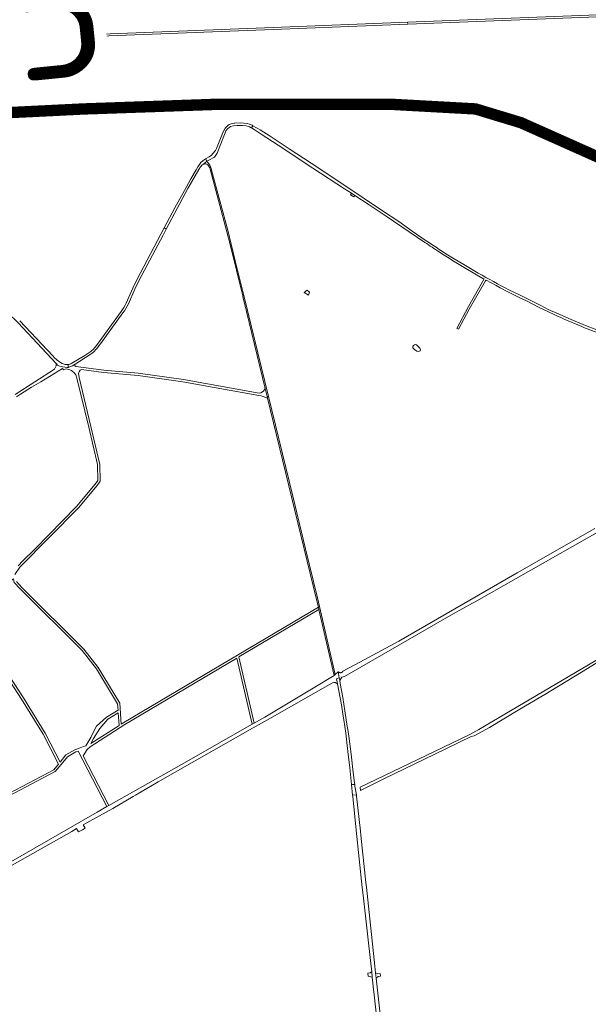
# Model space of a CAD drawing. Header units: metres. Extents: x 166325 to 190320, y 381923 to 404576.
# Tile 454 of 656: x 169340 to 170089, y 390339 to 391637. Entities that reach past the tile are written whole.
import ezdxf

# ---------------------------------------------------------------- set-up
doc = ezdxf.new("R2010")
doc.units = ezdxf.units.M
for name, color, linetype, lineweight in [('B-WE-OG-WATER_MEER-GV', 8, 'Continuous', 18), ('B-WE-VH-VERHARDING_ASFALT-GV', 8, 'Continuous', 18), ('B-WE-VH-VERHARDING_BETON-GV', 8, 'Continuous', 18), ('B-WE-VH-VERHARDING_BETONSTRAATSTEEN-GV', 8, 'Continuous', 18), ('B-WE-VH-VERHARDING_FUNDERING_ZAND-GV', 8, 'Continuous', 18), ('B-WE-VH-VERHARDING_GESLOTEN-GV', 8, 'Continuous', 18), ('B-WE-VH-VERHARDING_HALFVERHARDING-GV', 8, 'Continuous', 18), ('B-WE-VH-VERHARDING_N-WEG', 8, 'Continuous', 18), ('X-XX-AL-TEKENBLAD-T50', 4, 'Continuous', 50)]:
    doc.layers.add(name, color=color, linetype=linetype, lineweight=lineweight)
doc.styles.add('NLCS-ISO-M500-T50', font='NLCS-ISO.ttf', dxfattribs={"height": 2.5})

msp = doc.modelspace()

# ---------------------------------------------------------------- linework, layer by layer
at = {"layer": 'B-WE-OG-WATER_MEER-GV', "flags": 128}
msp.add_lwpolyline([(169862.8, 391208.53), (169861.759, 391208.571), (169860.011, 391208.238), (169858.637, 391207.239), (169857.763, 391205.948), (169858.137, 391204.325), (169860.136, 391202.118), (169863.175, 391200.036), (169866.089, 391199.37), (169867.422, 391200.411), (169868.046, 391201.785), (169867.38, 391203.992)], close=True, dxfattribs=at)
at = {"layer": 'B-WE-VH-VERHARDING_ASFALT-GV', "flags": 128}
for points in [[(170146.299, 391642.39), (170165.742, 391643.12), (170177.861, 391643.359), (170188.057, 391643.3), (170197.397, 391643.013), (170197.399, 391645.641), (170181.022, 391646.046), (170170.42, 391645.912), (170146.441, 391645.069), (169851.16, 391633.382), (169851.34, 391630.715)], [(169674.094, 391623.7), (169851.34, 391630.715), (169851.16, 391633.382), (169673.993, 391626.37), (169437.21, 391617.2), (169378.04, 391614.964), (169378.165, 391612.338), (169434.778, 391614.469)], [(169258.262, 391607.479), (169292.951, 391608.984), (169372.709, 391612.133), (169378.165, 391612.338), (169378.04, 391614.964), (169369.573, 391614.644), (169305.553, 391612.125), (169095.127, 391602.621), (169062.253, 391601.21), (169055.138, 391600.666), (169047.664, 391599.66), (169042.688, 391598.769), (169039.073, 391598.22), (169030.061, 391595.319), (169040.817, 391594.8), (169045.935, 391596.166), (169051.967, 391597.46), (169058.802, 391598.203), (169071.457, 391599.006), (169095.15, 391599.989), (169181.749, 391603.998)], [(169614.825, 391528.56), (169599.763, 391528.348), (169585.394, 391528.027), (169561.401, 391527.481), (169548.262, 391527.131), (169536.078, 391526.85), (169522.556, 391526.489), (169516.56, 391526.283), (169514.812, 391526.232), (169514.821, 391525.936), (169514.904, 391522.993), (169514.909, 391522.828), (169515.839, 391522.855), (169520.814, 391522.991), (169536.269, 391523.415), (169548.385, 391523.764), (169562.682, 391524.097), (169584.421, 391524.684), (169611.706, 391525.103), (169614.881, 391525.159), (169614.878, 391525.325), (169614.83, 391528.303)], [(169714.84, 391529.962), (169652.981, 391529.366), (169636.358, 391529.067), (169614.825, 391528.56), (169614.83, 391528.303), (169614.878, 391525.325), (169614.881, 391525.159), (169671.595, 391526.151), (169699.285, 391526.483), (169714.869, 391526.642), (169714.868, 391526.79), (169714.842, 391529.721)], [(169814.941, 391530.03), (169808.352, 391530.144), (169796.392, 391530.323), (169784.495, 391530.379), (169770.859, 391530.33), (169731.704, 391530.168), (169718.6, 391530.015), (169714.84, 391529.962), (169714.842, 391529.721), (169714.868, 391526.79), (169714.869, 391526.642), (169716.566, 391526.66), (169737.648, 391526.744), (169755.544, 391526.812), (169778.732, 391526.921), (169794.96, 391526.887), (169814.866, 391526.479), (169814.871, 391526.668), (169814.966, 391529.653)], [(169814.941, 391530.03), (169814.966, 391529.653), (169814.871, 391526.668), (169814.866, 391526.479), (169815.285, 391526.47), (169830.916, 391526.045), (169845.984, 391525.382), (169858.327, 391524.892), (169869.074, 391524.209), (169883.34, 391523.283), (169898.872, 391522.162), (169909.72, 391521.21), (169914.679, 391520.72), (169914.692, 391520.858), (169914.959, 391523.75), (169914.995, 391524.141), (169912.231, 391524.42), (169899.997, 391525.442), (169888.133, 391526.414), (169861.119, 391528.084), (169848.781, 391528.801), (169839.993, 391529.166), (169824.871, 391529.725)], [(169414.963, 391519.577), (169414.957, 391519.734), (169414.841, 391522.698), (169414.827, 391523.068), (169399.739, 391522.409), (169384.808, 391521.76), (169366.828, 391520.975), (169352.213, 391520.328), (169339.596, 391519.786), (169324.735, 391519.059), (169314.891, 391518.614), (169314.906, 391518.3), (169315.052, 391515.351), (169315.061, 391515.173), (169325.849, 391515.646), (169339.917, 391516.348), (169353.322, 391516.966), (169366.844, 391517.564), (169384.067, 391518.319), (169399.842, 391519.007), (169414.661, 391519.566)], [(169415.095, 391516.192), (169415.082, 391516.511), (169414.969, 391519.407), (169414.963, 391519.577), (169414.661, 391519.566), (169399.842, 391519.007), (169384.067, 391518.319), (169366.844, 391517.564), (169353.322, 391516.966), (169339.917, 391516.348), (169325.849, 391515.646), (169315.061, 391515.173), (169315.069, 391515.003), (169315.211, 391512.124), (169315.23, 391511.737), (169326.521, 391512.298), (169340.364, 391512.886), (169353.218, 391513.448), (169368.206, 391514.112), (169382.379, 391514.748), (169401.146, 391515.601), (169415.082, 391516.192)], [(169514.812, 391526.232), (169495.581, 391525.68), (169477.669, 391525.15), (169465.714, 391524.746), (169450.716, 391524.257), (169429.726, 391523.558), (169414.919, 391523.072), (169414.827, 391523.068), (169414.841, 391522.698), (169414.957, 391519.734), (169414.963, 391519.577), (169429.019, 391520.114), (169450.193, 391520.863), (169464.89, 391521.323), (169476.937, 391521.689), (169496.136, 391522.287), (169514.909, 391522.828), (169514.904, 391522.993), (169514.821, 391525.936)], [(169514.837, 391519.397), (169515.006, 391519.406), (169514.996, 391519.743), (169514.914, 391522.658), (169514.909, 391522.828), (169496.136, 391522.287), (169476.937, 391521.689), (169464.89, 391521.323), (169450.193, 391520.863), (169429.019, 391520.114), (169414.963, 391519.577), (169414.969, 391519.407), (169415.082, 391516.511), (169415.095, 391516.192), (169429.738, 391516.727), (169449.933, 391517.32), (169464.521, 391517.812), (169476.592, 391518.204), (169496.956, 391518.85)], [(169614.881, 391525.159), (169611.706, 391525.103), (169584.421, 391524.684), (169562.682, 391524.097), (169548.385, 391523.764), (169536.269, 391523.415), (169520.814, 391522.991), (169515.839, 391522.855), (169514.909, 391522.828), (169514.914, 391522.658), (169514.996, 391519.743), (169515.006, 391519.406), (169516.877, 391519.498), (169520.832, 391519.606), (169535.836, 391519.982), (169547.737, 391520.291), (169562.801, 391520.683), (169578.014, 391521.002), (169614.936, 391521.82), (169614.93, 391522.158), (169614.884, 391524.989)], [(169714.869, 391526.642), (169699.285, 391526.483), (169671.595, 391526.151), (169614.881, 391525.159), (169614.884, 391524.989), (169614.93, 391522.158), (169614.936, 391521.82), (169617.916, 391521.886), (169672.715, 391522.742), (169699.226, 391523.187), (169714.901, 391523.173), (169714.897, 391523.601), (169714.871, 391526.473)], [(169814.866, 391526.479), (169794.96, 391526.887), (169778.732, 391526.921), (169755.544, 391526.812), (169737.648, 391526.744), (169716.566, 391526.66), (169714.869, 391526.642), (169714.871, 391526.473), (169714.897, 391523.601), (169714.901, 391523.173), (169715.409, 391523.173), (169737.81, 391523.295), (169754.359, 391523.376), (169778.345, 391523.528), (169790.391, 391523.48), (169814.791, 391523.093), (169814.799, 391523.463), (169814.863, 391526.309)], [(169814.866, 391526.479), (169814.863, 391526.309), (169814.799, 391523.463), (169814.791, 391523.093), (169815.418, 391523.083), (169831.343, 391522.584), (169843.287, 391522.052), (169857.727, 391521.409), (169871.371, 391520.594), (169882.995, 391519.931), (169897.034, 391518.847), (169909.848, 391517.787), (169914.367, 391517.336), (169914.398, 391517.676), (169914.664, 391520.55), (169914.679, 391520.72), (169909.72, 391521.21), (169898.872, 391522.162), (169883.34, 391523.283), (169869.074, 391524.209), (169858.327, 391524.892), (169845.984, 391525.382), (169830.916, 391526.045), (169815.285, 391526.47)], [(169914.679, 391520.72), (169914.664, 391520.55), (169914.398, 391517.676), (169914.367, 391517.336), (169923.193, 391516.455), (169936.473, 391514.814), (169949.17, 391512.585), (169962.626, 391509.659), (169975.603, 391506.295), (169988.633, 391502.083), (169999.86, 391497.962), (170009.932, 391493.707), (170010.092, 391494.076), (170011.25, 391496.742), (170011.318, 391496.898), (170005.347, 391499.423), (170001.086, 391501.105), (169996.312, 391503.029), (169989.074, 391505.547), (169980.95, 391508.218), (169975.912, 391509.733), (169962.842, 391513.181), (169949.955, 391515.964), (169938.099, 391518.021), (169924.949, 391519.704)], [(169914.995, 391524.141), (169914.959, 391523.75), (169914.692, 391520.858), (169914.679, 391520.72), (169924.949, 391519.704), (169938.099, 391518.021), (169949.955, 391515.964), (169962.842, 391513.181), (169975.912, 391509.733), (169980.95, 391508.218), (169989.074, 391505.547), (169996.312, 391503.029), (170001.086, 391501.105), (170005.347, 391499.423), (170011.318, 391496.898), (170011.385, 391497.053), (170012.557, 391499.751), (170012.689, 391500.054), (170002.535, 391504.277), (169989.787, 391508.899), (169977.556, 391512.82), (169963.246, 391516.654), (169950.661, 391519.316), (169939.125, 391521.348), (169926.875, 391522.943)], [(169584.907, 391453.372), (169586.859, 391450.369), (169590.373, 391452.221), (169594.894, 391454.604), (169596.945, 391455.685), (169600.165, 391460.708), (169609.951, 391485.249), (169610.864, 391487.54), (169611.949, 391490.2), (169613.846, 391492.774), (169614.474, 391493.425), (169615.709, 391494.425), (169616.991, 391495.281), (169617.929, 391495.794), (169622.01, 391496.76), (169626.164, 391497.105), (169633.856, 391497.276), (169638.365, 391496.823), (169641.5, 391496.12), (169642.939, 391495.714), (169645.277, 391494.389), (169645.631, 391494.161), (169647.342, 391496.986), (169646.293, 391497.586), (169643.077, 391499.089), (169639.7, 391499.873), (169631.223, 391500.668), (169623.463, 391500.562), (169622.555, 391500.419), (169620.695, 391500.109), (169618.654, 391499.55), (169616.252, 391498.461), (169614.552, 391497.386), (169613.073, 391496.166), (169610.954, 391493.928), (169608.429, 391489.152), (169599.435, 391467.007), (169598.134, 391464.478), (169594.453, 391460.311), (169592.842, 391458.391), (169589.687, 391456.026)], [(169699.791, 391009.015), (169667.824, 391140.327), (169666.287, 391140.043), (169666.762, 391138.094), (169730.895, 390874.63), (169733.643, 390862.756), (169734.353, 390859.689), (169754.128, 390774.238), (169754.534, 390772.857), (169755.777, 390773.952), (169732.443, 390875.15), (169716.264, 390941.205)]]:
    msp.add_lwpolyline(points, close=True, dxfattribs=at)
for points in [[(170102.933, 391455.998), (170088.565, 391461.357), (170077.488, 391465.963), (170066.487, 391471.002), (170053.642, 391477.18), (170039.561, 391483.951), (170028.967, 391488.955), (170015.216, 391495.295), (170011.318, 391496.898), (170011.25, 391496.742), (170010.092, 391494.076), (170009.932, 391493.707), (170013.721, 391492.106), (170027.304, 391485.985), (170038.091, 391480.781), (170051.642, 391474.248), (170065.141, 391467.829), (170076.177, 391462.812), (170087.226, 391458.12), (170101.458, 391452.753)], [(170089.543, 391464.676), (170078.681, 391469.235), (170067.781, 391474.206), (170054.375, 391480.733), (170040.857, 391487.19), (170030.03, 391492.28), (170016.416, 391498.505), (170012.689, 391500.054), (170012.557, 391499.751), (170011.385, 391497.053), (170011.318, 391496.898), (170015.216, 391495.295), (170028.967, 391488.955), (170039.561, 391483.951), (170053.642, 391477.18), (170066.487, 391471.002), (170077.488, 391465.963), (170088.565, 391461.357), (170102.933, 391455.998)], [(169584.907, 391453.372), (169581.405, 391450.847), (169578.991, 391448.707), (169576.852, 391446.103), (169574.8, 391442.655), (169572.613, 391439.055), (169565.701, 391427.127), (169559.301, 391415.76), (169544.69, 391388.97), (169530.731, 391362.432), (169533.262, 391360.881), (169547.46, 391387.88), (169561.91, 391414.35), (169576.161, 391439.243), (169578.385, 391442.852)], [(169582.149, 391446.191), (169586.859, 391450.369), (169584.907, 391453.372)], [(169589.251, 391446.762), (169586.859, 391450.369), (169582.149, 391446.191)], [(169586.702, 391446.434), (169588.041, 391445.577)], [(169590.914, 391439.755), (169613.128, 391357.182), (169617.4, 391340.541), (169625.677, 391306.677), (169633.977, 391272.721), (169634.309, 391271.356), (169635.483, 391266.536), (169663.675, 391150.768), (169666.287, 391140.043), (169667.824, 391140.327), (169635.499, 391273.108), (169624.223, 391319.163)], [(169624.223, 391319.163), (169618.889, 391340.95), (169614.609, 391357.625), (169593.048, 391438.525)], [(169492.111, 391281.74), (169497.791, 391293.43), (169529.089, 391352.946), (169533.262, 391360.881), (169530.731, 391362.432), (169495.141, 391294.77), (169489.42, 391283.01), (169480.629, 391263.437)], [(169483.535, 391262.502), (169492.111, 391281.74)], [(169329.106, 391245.884), (169333.727, 391241.701), (169338.086, 391237.244), (169388.378, 391183.651), (169390.171, 391181.74)], [(169473.82, 391252.28), (169442.578, 391209.218), (169439.705, 391205.453), (169436.54, 391201.929)], [(169446.556, 391209.564), (169476.131, 391250.46)], [(169383.731, 391193.71), (169340.325, 391239.975)], [(169403.893, 391182.32), (169404.643, 391178.678), (169406.262, 391179.129), (169409.911, 391180.68), (169413.2, 391182.796), (169433.081, 391195.59), (169435.909, 391197.545), (169438.556, 391199.737)], [(169431.271, 391197.93), (169425.971, 391194.32), (169408.977, 391184.188)], [(169399.058, 391182.761), (169396.438, 391183.637), (169393.957, 391184.852)], [(169396.596, 391179.351), (169402.731, 391178.377), (169404.348, 391178.596), (169404.643, 391178.678)], [(169404.643, 391178.678), (169403.893, 391182.32)], [(169796.897, 390493.887), (169796.256, 390499.999), (169789.526, 390562.258), (169788.936, 390567.713), (169783.95, 390613.841), (169783.63, 390615.613), (169778.557, 390615.121), (169778.75, 390613.13), (169783.31, 390569.061), (169791.397, 390493.3), (169792.47, 390483.25), (169803.02, 390389.34), (169803.782, 390382.509), (169804.592, 390375.249), (169817.69, 390257.88), (169820.2, 390234.579)], [(169826.84, 390213.81), (169825.61, 390228.19), (169823.02, 390254.471), (169818.806, 390291.2), (169818.267, 390295.891), (169817.47, 390302.84), (169809.596, 390373.773), (169808.808, 390380.87), (169807.84, 390389.59), (169796.897, 390493.887)]]:
    msp.add_lwpolyline(points, dxfattribs=at)
at = {"layer": 'B-WE-VH-VERHARDING_ASFALT-GV'}
for points in [[(169578.385, 391442.852, -0.17836854), (169582.149, 391446.191)], [(169582.149, 391446.191, -0.16099133), (169586.702, 391446.434)], [(169588.041, 391445.577, -0.11944542), (169590.914, 391439.755)], [(169593.048, 391438.525, 0.13630522), (169589.251, 391446.762)], [(169480.629, 391263.437, -0.04776137), (169473.82, 391252.28)], [(169476.131, 391250.46, 0.05379604), (169483.535, 391262.502)], [(169438.556, 391199.737, 0.04449293), (169446.556, 391209.564)], [(169393.957, 391184.852, -0.05302668), (169383.731, 391193.71)], [(169436.54, 391201.929, -0.08178869), (169431.271, 391197.93)], [(169403.893, 391182.32, -0.10528479), (169399.058, 391182.761)], [(169408.977, 391184.188, -0.11764165), (169403.893, 391182.32)]]:
    msp.add_lwpolyline(points, format="xyb", dxfattribs=at)
at = {"layer": 'B-WE-VH-VERHARDING_BETON-GV', "flags": 128}
for points in [[(169339.596, 391519.786), (169352.213, 391520.328), (169366.828, 391520.975), (169384.808, 391521.76), (169399.739, 391522.409), (169414.827, 391523.068), (169414.919, 391523.072), (169429.726, 391523.558), (169450.716, 391524.257), (169465.714, 391524.746), (169477.669, 391525.15), (169495.581, 391525.68), (169514.812, 391526.232), (169516.56, 391526.283), (169522.556, 391526.489), (169536.078, 391526.85), (169548.262, 391527.131), (169561.401, 391527.481), (169585.394, 391528.027), (169599.763, 391528.348), (169614.825, 391528.56), (169636.358, 391529.067), (169652.981, 391529.366), (169714.84, 391529.962), (169714.904, 391530.763), (169714.829, 391530.762), (169614.814, 391529.36), (169599.748, 391529.148), (169585.376, 391528.827), (169561.381, 391528.281), (169548.242, 391527.931), (169536.058, 391527.65), (169522.532, 391527.289), (169516.535, 391527.083), (169514.789, 391527.032), (169495.558, 391526.48), (169477.644, 391525.95), (169465.687, 391525.546), (169450.69, 391525.057), (169429.7, 391524.358), (169414.889, 391523.871), (169414.792, 391523.867), (169399.704, 391523.208), (169384.773, 391522.559), (169366.793, 391521.774), (169352.185, 391521.128), (169339.448, 391520.685)], [(170089.828, 391465.424), (170079.002, 391469.968), (170068.122, 391474.93), (170054.723, 391481.454), (170041.2, 391487.913), (170030.367, 391493.006), (170016.736, 391499.238), (170012.996, 391500.793), (170002.825, 391505.023), (169990.046, 391509.656), (169977.782, 391513.588), (169963.432, 391517.432), (169950.813, 391520.102), (169939.246, 391522.139), (169926.967, 391523.738), (169915.075, 391524.937), (169912.304, 391525.217), (169900.063, 391526.239), (169888.19, 391527.212), (169861.167, 391528.883), (169848.816, 391529.6), (169839.437, 391529.889), (169814.968, 391530.672), (169810.172, 391530.828), (169796.402, 391531.123), (169784.495, 391531.179), (169770.856, 391531.13), (169731.698, 391530.968), (169718.59, 391530.815), (169714.904, 391530.763), (169714.84, 391529.962), (169718.6, 391530.015), (169731.704, 391530.168), (169770.859, 391530.33), (169784.495, 391530.379), (169796.392, 391530.323), (169808.352, 391530.144), (169814.941, 391530.03), (169824.871, 391529.725), (169839.993, 391529.166), (169848.781, 391528.801), (169861.119, 391528.084), (169888.133, 391526.414), (169899.997, 391525.442), (169912.231, 391524.42), (169914.995, 391524.141), (169926.875, 391522.943), (169939.125, 391521.348), (169950.661, 391519.316), (169963.246, 391516.654), (169977.556, 391512.82), (169989.787, 391508.899), (170002.535, 391504.277), (170012.689, 391500.054), (170016.416, 391498.505), (170030.03, 391492.28), (170040.857, 391487.19), (170054.375, 391480.733), (170067.781, 391474.206), (170078.681, 391469.235), (170089.543, 391464.676)], [(169326.558, 391511.499), (169340.398, 391512.087), (169353.253, 391512.649), (169368.242, 391513.313), (169382.415, 391513.949), (169401.181, 391514.802), (169415.099, 391515.392), (169429.764, 391515.927), (169449.958, 391516.52), (169464.547, 391517.012), (169476.618, 391517.404), (169496.981, 391518.05), (169514.871, 391518.598), (169516.908, 391518.699), (169520.853, 391518.806), (169535.856, 391519.182), (169547.758, 391519.491), (169562.82, 391519.883), (169578.031, 391520.202), (169614.954, 391521.02), (169617.931, 391521.086), (169672.728, 391521.942), (169699.232, 391522.387), (169714.931, 391522.373), (169714.901, 391523.173), (169699.226, 391523.187), (169672.715, 391522.742), (169617.916, 391521.886), (169614.936, 391521.82), (169578.014, 391521.002), (169562.801, 391520.683), (169547.737, 391520.291), (169535.836, 391519.982), (169520.832, 391519.606), (169516.877, 391519.498), (169515.006, 391519.406), (169514.837, 391519.397), (169496.956, 391518.85), (169476.592, 391518.204), (169464.521, 391517.812), (169449.933, 391517.32), (169429.738, 391516.727), (169415.095, 391516.192), (169415.082, 391516.192), (169401.146, 391515.601), (169382.379, 391514.748), (169368.206, 391514.112), (169353.218, 391513.448), (169340.364, 391512.886), (169326.521, 391512.298)], [(170101.458, 391452.753), (170087.226, 391458.12), (170076.177, 391462.812), (170065.141, 391467.829), (170051.642, 391474.248), (170038.091, 391480.781), (170027.304, 391485.985), (170013.721, 391492.106), (170009.932, 391493.707), (169999.86, 391497.962), (169988.633, 391502.083), (169975.603, 391506.295), (169962.626, 391509.659), (169949.17, 391512.585), (169936.473, 391514.814), (169923.193, 391516.455), (169914.367, 391517.336), (169909.848, 391517.787), (169897.034, 391518.847), (169882.995, 391519.931), (169871.371, 391520.594), (169857.727, 391521.409), (169843.287, 391522.052), (169831.343, 391522.584), (169815.418, 391523.083), (169814.791, 391523.093), (169790.391, 391523.48), (169778.345, 391523.528), (169754.359, 391523.376), (169737.81, 391523.295), (169715.409, 391523.173), (169714.901, 391523.173), (169714.931, 391522.373), (169715.411, 391522.373), (169737.814, 391522.495), (169754.363, 391522.576), (169778.346, 391522.728), (169790.383, 391522.68), (169815.399, 391522.283), (169831.313, 391521.785), (169843.251, 391521.253), (169857.685, 391520.61), (169871.324, 391519.795), (169882.941, 391519.133), (169896.97, 391518.05), (169909.775, 391516.99), (169914.288, 391516.54), (169923.104, 391515.66), (169936.355, 391514.023), (169949.016, 391511.8), (169962.441, 391508.881), (169975.379, 391505.527), (169988.372, 391501.327), (169999.566, 391497.218), (170009.621, 391492.97), (170013.401, 391491.373), (170026.966, 391485.26), (170037.743, 391480.06), (170051.297, 391473.526), (170064.804, 391467.104), (170075.855, 391462.08), (170086.928, 391457.377), (170101.192, 391451.998)]]:
    msp.add_lwpolyline(points, dxfattribs=at)
msp.add_lwpolyline([(169771.762, 390704.129), (169771.553, 390705.501), (169768.325, 390726.189), (169765.755, 390743.777), (169762.339, 390762.306), (169761.691, 390766.166), (169761.153, 390769.369), (169757.614, 390768.272), (169758.677, 390761.691), (169763.968, 390734.085), (169766.209, 390718.873), (169766.922, 390714.151), (169769.561, 390696.66), (169772.505, 390672.395), (169775.061, 390651.118), (169777.223, 390628.856), (169781.382, 390629.26), (169781.209, 390631.329), (169779.473, 390645.041), (169776.747, 390668.995), (169773.504, 390692.708)], close=True, dxfattribs=at)
at = {"layer": 'B-WE-VH-VERHARDING_BETONSTRAATSTEEN-GV', "flags": 128}
for points in [[(169718.746, 391280.231), (169714.796, 391277.239), (169720.387, 391273.633), (169721.901, 391277.658)], [(169781.569, 390627.036), (169781.382, 390629.26), (169777.223, 390628.856), (169778.557, 390615.121), (169783.63, 390615.613), (169783.244, 390617.751)], [(169803.782, 390382.509), (169801.645, 390380.838), (169801.296, 390380.804), (169798.642, 390380.55), (169799.159, 390376.704), (169804.592, 390375.249)], [(169815.054, 390380.194), (169811.901, 390379.812), (169808.808, 390380.87), (169809.596, 390373.773), (169812.518, 390375.996), (169815.487, 390376.333)]]:
    msp.add_lwpolyline(points, close=True, dxfattribs=at)
at = {"layer": 'B-WE-VH-VERHARDING_FUNDERING_ZAND-GV', "flags": 128}
for points in [[(170097.703, 390966.241), (169995.45, 390908.138), (169839.58, 390817.82), (169788.048, 390790.22), (169765.871, 390778.26), (169765.689, 390777.959), (169765.678, 390777.94), (169765.627, 390777.872), (169765.481, 390777.677), (169765.454, 390777.641), (169765.394, 390777.576), (169765.244, 390777.414), (169765.2, 390777.366), (169765.144, 390777.316), (169764.988, 390777.177), (169764.921, 390777.118), (169764.88, 390777.088), (169764.684, 390776.948), (169764.617, 390776.9), (169764.293, 390776.713), (169763.97, 390776.568), (169763.952, 390776.56), (169763.851, 390776.526), (169763.598, 390776.442), (169763.233, 390776.361), (169763.048, 390776.334), (169762.862, 390776.317), (169762.806, 390776.316), (169762.583, 390776.312), (169762.488, 390776.31), (169762.446, 390776.313), (169762.214, 390776.333), (169762.116, 390776.341), (169762.098, 390776.344), (169761.756, 390776.408), (169761.748, 390776.41), (169761.689, 390776.427), (169761.419, 390776.506), (169761.389, 390776.515), (169761.305, 390776.549), (169761.09, 390776.637), (169761.043, 390776.656), (169760.973, 390776.693), (169760.774, 390776.799), (169760.713, 390776.831), (169760.66, 390776.866), (169760.402, 390777.038), (169760.366, 390777.067), (169760.179, 390777.222), (169760.114, 390777.276), (169760.099, 390777.291), (169759.851, 390777.542), (169761.153, 390769.369), (169761.691, 390766.166), (169764.404, 390770.377), (169768.027, 390771.501), (169911.172, 390853.739), (169936.352, 390867.874), (169939.097, 390869.428), (170107.045, 390964.518)], [(170292.326, 390906.457), (169945.092, 390701.589), (169933.059, 390695.042), (169886.491, 390672.674), (169788.477, 390625.597), (169789.103, 390620.941), (169794.434, 390623.841), (169820.617, 390636.862), (169886.965, 390668.939), (169934.858, 390692.126), (169938.843, 390693.25), (169958.951, 390704.23), (169998.904, 390728.175), (170031.844, 390747.754), (170080.059, 390777.109), (170118.688, 390800.79)], [(169758.677, 390761.691), (169757.614, 390768.272), (169761.153, 390769.369), (169759.851, 390777.542), (169755.777, 390773.952), (169754.534, 390772.857), (169726.773, 390756.174), (169662.993, 390717.816), (169649.202, 390709.941), (169646.484, 390708.388)], [(169223.286, 390462.708), (169408.819, 390567.275), (169415.203, 390570.938), (169417.691, 390566.601), (169422.808, 390569.376), (169426.543, 390571.402), (169424.088, 390575.757), (169462.872, 390597.621), (169489.892, 390613.334), (169492.993, 390615.137), (169522.813, 390632.478), (169646.863, 390703.128), (169647.763, 390703.641), (169669.693, 390716.128), (169752.096, 390763.049)], [(169646.484, 390708.388), (169553.467, 390655.271), (169457.747, 390601.492), (169455.13, 390600.022), (169442.25, 390592.785), (169296.073, 390508.626), (169230.38, 390471.496), (169179.365, 390442.662), (169176.748, 390441.187), (169122.8, 390410.776), (169101.258, 390398.33), (169098.66, 390396.829), (169063.124, 390376.297), (168983.314, 390331.491)]]:
    msp.add_lwpolyline(points, dxfattribs=at)
at = {"layer": 'B-WE-VH-VERHARDING_FUNDERING_ZAND-GV'}
for points in [[(169752.096, 390763.049, -0.12835341), (169755.563, 390763.228)], [(169755.563, 390763.228, -0.12826646), (169758.677, 390761.691)]]:
    msp.add_lwpolyline(points, format="xyb", dxfattribs=at)
at = {"layer": 'B-WE-VH-VERHARDING_GESLOTEN-GV', "flags": 128}
msp.add_lwpolyline([(169775.704, 391406.102), (169780.163, 391403.148), (169781.449, 391405.126), (169777.05, 391408.011)], close=True, dxfattribs=at)
at = {"layer": 'B-WE-VH-VERHARDING_HALFVERHARDING-GV', "flags": 128}
for points in [[(169875.51, 391345.519), (169857.243, 391357.894), (169839.38, 391370.662), (169818.169, 391384.948), (169768.646, 391418.16), (169723.927, 391447.817), (169694.949, 391466.624), (169670.136, 391483.076), (169656.868, 391491.536), (169647.342, 391496.986), (169645.631, 391494.161), (169649.059, 391491.956), (169658.285, 391486.045), (169688.007, 391466.46), (169716.409, 391447.866), (169768.137, 391413.857), (169777.05, 391408.011), (169781.449, 391405.126), (169800.341, 391392.734), (169823.044, 391377.642), (169873.969, 391343.26)], [(169944.192, 391302.741), (169927.238, 391312.672), (169910.378, 391322.761)], [(169927.584, 391308.812), (169939.598, 391301.825), (169950.306, 391295.93), (169951.773, 391295.122), (169931.285, 391258.8), (169915.825, 391229.987), (169917.913, 391228.876), (169932.312, 391255.205), (169953.714, 391292.55), (169954.373, 391293.701), (169967.71, 391286.45), (169973.169, 391283.566), (169983.205, 391278.265), (169999.956, 391269.834), (170006.659, 391266.544), (170016.012, 391261.953), (170024.465, 391257.617), (170034.772, 391252.462), (170046.58, 391246.983), (170048.292, 391246.189), (170052.013, 391244.57), (170055.399, 391243.096), (170057.411, 391242.256), (170080.318, 391232.29), (170084.026, 391230.677), (170108.54, 391221.437)], [(170368.467, 391118.597), (170368.7, 391116.592), (170383.537, 391125.559), (170378.282, 391125.002), (170373.871, 391124.767), (170365.395, 391125.883), (170351.656, 391130.96), (170339.061, 391136.704), (170282.449, 391158.787), (170224.679, 391180.523), (170186.148, 391194.992), (170142.416, 391212.43), (170105.797, 391225.94), (170087.312, 391233.028), (170066.629, 391241.85), (170047.482, 391249.954), (170036.183, 391255.066), (170031.265, 391257.473), (170026.407, 391259.998), (169999.962, 391273.299), (169984.569, 391281.003)], [(169334.1, 390905.811), (169340.711, 390915.273), (169417.701, 390993.451), (169442.194, 391023.005), (169446.308, 391028.773), (169445.941, 391050.841), (169434.058, 391100.579), (169418.435, 391165.301), (169417.748, 391170.787), (169418.432, 391172.625), (169420.076, 391174.813), (169421.692, 391175.823), (169450.873, 391171.874), (169496.113, 391168.036), (169555.253, 391159.404), (169654.984, 391141.635), (169658.309, 391141.014), (169661.047, 391140.353), (169666.762, 391138.094), (169666.287, 391140.043), (169663.675, 391150.768), (169661.159, 391147.263), (169657.818, 391145.275), (169655.494, 391144.591), (169555.948, 391162.524), (169496.429, 391171.02), (169451.201, 391174.856), (169414.034, 391179.886), (169412.956, 391180.512), (169412.908, 391181.306), (169413.2, 391182.796), (169409.911, 391180.68), (169406.262, 391179.129), (169404.643, 391178.678), (169404.348, 391178.596), (169402.731, 391178.377), (169396.596, 391179.351)], [(169390.171, 391181.74), (169388.378, 391183.651), (169388.41, 391183.147), (169388.405, 391182.237), (169388.32, 391181.331), (169388.156, 391180.436), (169387.915, 391179.558), (169387.597, 391178.705), (169387.205, 391177.884), (169386.743, 391177.1), (169386.214, 391176.359), (169334.394, 391142.717)], [(169335.95, 391139.626), (169341.506, 391143.198), (169355.926, 391152.723), (169368.229, 391159.734), (169396.54, 391177.197), (169397.808, 391175.421), (169398.757, 391175.815), (169401.345, 391176.691), (169405.146, 391175.962), (169408.488, 391174.319), (169412.633, 391170.901), (169414.402, 391168.751), (169415.519, 391164.597), (169431.14, 391099.879), (169442.947, 391050.463), (169443.292, 391029.711), (169439.854, 391024.891), (169415.204, 390995.191), (169360.185, 390939.324), (169344.66, 390923.559), (169338.397, 390917.199)], [(169240.368, 390568.94), (169387.16, 390646.135), (169395.089, 390655.415), (169403.091, 390665.647), (169414.018, 390671.882), (169417.239, 390673.073), (169455.13, 390600.022), (169457.747, 390601.492), (169423.928, 390666.693), (169429.333, 390675.09), (169432.909, 390678.866), (169478.837, 390707.968), (169626.156, 390795.444), (169646.484, 390708.388), (169649.202, 390709.941), (169628.862, 390797.051), (169734.353, 390859.689), (169733.643, 390862.756), (169477.267, 390710.526), (169474.123, 390708.533), (169472.157, 390736.329), (169443.817, 390783.002), (169424.895, 390807.452), (169343.155, 390888.726), (169335.989, 390896.694)]]:
    msp.add_lwpolyline(points, dxfattribs=at)
at = {"layer": 'B-WE-VH-VERHARDING_HALFVERHARDING-GV'}
for points in [[(169910.378, 391322.761, -0.01027172), (169875.51, 391345.519)], [(169873.969, 391343.26, 0.00473152), (169892.738, 391330.729)], [(169892.738, 391330.729, 0.00875493), (169927.584, 391308.812)], [(169984.569, 391281.003, -0.01296622), (169944.192, 391302.741)], [(169396.596, 391179.351, -0.14521827), (169390.171, 391181.74)]]:
    msp.add_lwpolyline(points, format="xyb", dxfattribs=at)
at = {"layer": 'B-WE-VH-VERHARDING_HALFVERHARDING-GV', "flags": 128}
for points in [[(169332.241, 390899.994), (169333.215, 390895.292), (169340.981, 390886.658), (169422.641, 390805.462), (169441.341, 390781.3), (169469.215, 390735.393), (169469.82, 390726.849), (169454.466, 390717.569), (169441.38, 390705.992), (169437.498, 390698.295), (169433.973, 390690.922), (169427.573, 390680.092), (169424.345, 390678.898), (169420.015, 390677.297), (169412.746, 390674.61), (169401.091, 390667.961), (169393.664, 390658.463), (169373.868, 390696.858), (169345.208, 390743.3), (169314.854, 390789.59), (169291.545, 390811.158), (169257.028, 390844.356)], [(169254.582, 390842.546), (169289.487, 390808.976), (169312.546, 390787.638), (169342.676, 390741.69), (169371.254, 390695.38), (169391.59, 390655.939), (169385.254, 390648.521), (169301.548, 390604.503), (169259.362, 390666.219), (169210.348, 390739.56), (169181.276, 390790.441), (169248.299, 390837.898)], [(169470.058, 390723.487), (169471.245, 390706.709), (169433.994, 390683.106), (169437.456, 390689.736), (169445.93, 390702.941), (169456.25, 390715.143)]]:
    msp.add_lwpolyline(points, close=True, dxfattribs=at)
at = {"layer": 'B-WE-VH-VERHARDING_N-WEG', "const_width": 15, "flags": 128}
msp.add_lwpolyline([(170113.155, 391450.644), (170000.327, 391500.99), (169940.555, 391519.115), (169831.084, 391525.156), (169596.342, 391525.105), (169423.741, 391519.064), (169177.533, 391506.919), (169051.945, 391488.795), (168920.983, 391463.957), (168777.933, 391427.037), (168614.224, 391367.79), (168471.845, 391300.662), (168299.916, 391197.285), (168249.547, 391157.008), (168189.103, 391063.7), (168119.729, 390888.654), (167704.293, 389843.922)], dxfattribs=at)

# ---------------------------------------------------------------- next in the draw order: texts
at = {"layer": 'X-XX-AL-TEKENBLAD-T50', "insert": (168979.065, 391518.742), "char_height": 180, "attachment_point": 7, "rotation": 5.664428, "style": 'NLCS-ISO-M500-T50', "bg_fill": 3, "box_fill_scale": 1, "bg_fill_color": 256, "bg_fill_transparency": 0}
msp.add_mtext('N615', dxfattribs=at)

doc.saveas('drawing.dxf')
